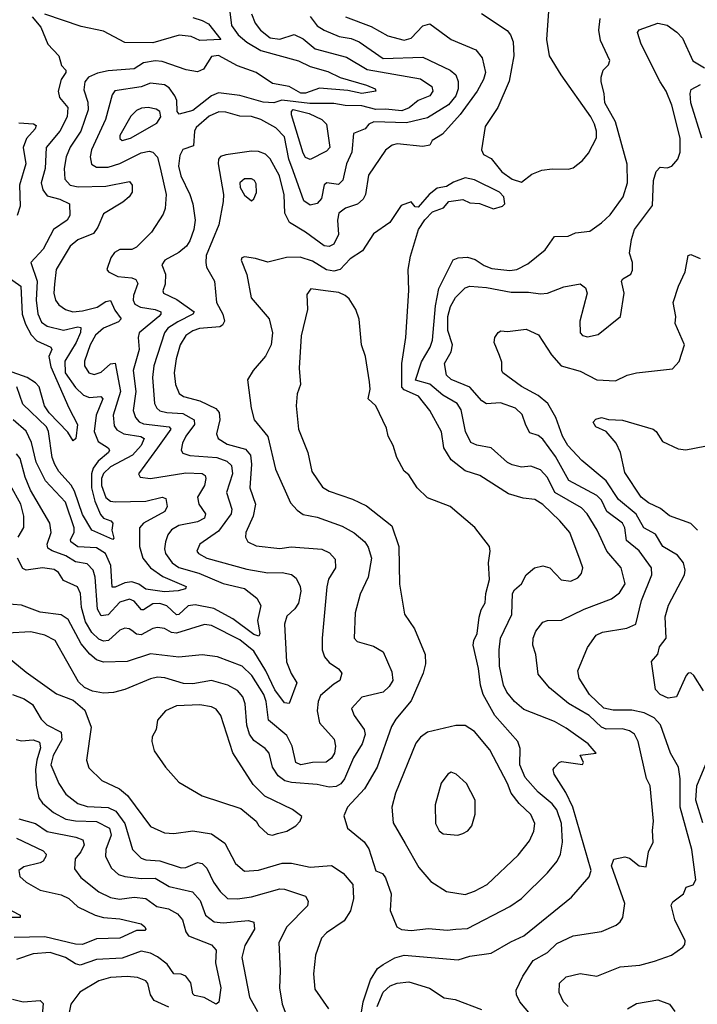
# Model space of a CAD drawing. Extents: x 1678431 to 1860718, y 384618 to 522882.
# Tile 283 of 473: x 1744678 to 1747563, y 499665 to 503860. Entities that reach past the tile are written whole.
import ezdxf

# ---------------------------------------------------------------- set-up
doc = ezdxf.new("R2010")
doc.units = 0

msp = doc.modelspace()

# ---------------------------------------------------------------- linework, layer by layer
at = {"layer": '0CON10XD'}
for points in [[(1746645, 503885.6), (1746753.2, 503813.2), (1746768.1, 503795), (1746779.5, 503765), (1746781.4, 503705), (1746762.8, 503597.2), (1746714, 503486), (1746660, 503405), (1746644.6, 503305.4), (1746653.1, 503285), (1746685, 503268.2), (1746731, 503211), (1746775, 503179.8), (1746815, 503166.7), (1746858.9, 503201.1), (1746901.4, 503218.6), (1746945, 503224.5), (1747015, 503222.9), (1747035, 503228.6), (1747075, 503259.2), (1747099.4, 503290.6), (1747133.4, 503356.6), (1747133.5, 503385), (1747125.2, 503415), (1747110.3, 503445), (1746984, 503625), (1746934.1, 503705), (1746922.2, 503775), (1746933.7, 503935)], [(1745571.8, 503905), (1745580.2, 503835), (1745608.4, 503795), (1745645, 503764.4), (1745705, 503727.7), (1745865, 503684.3), (1745915, 503660), (1745989.5, 503639.5), (1746043.1, 503613.1), (1746155, 503581), (1746192, 503565), (1746193.8, 503555), (1746135, 503544.8), (1746075, 503557.8), (1745955, 503567.3), (1745895, 503546.2), (1745875, 503547.1), (1745825, 503575.6), (1745755, 503588.2), (1745685, 503634.9), (1745605, 503662.6), (1745525, 503706.6), (1745495, 503702.9), (1745461.2, 503648.8), (1745435, 503637.1), (1745386.4, 503646.4), (1745285, 503681.7), (1745255, 503683.7), (1745204.8, 503675.2), (1745165, 503650.4), (1745055, 503642.2), (1745008.7, 503631.3), (1744970.8, 503615), (1744955.2, 503595), (1744950.5, 503560.5), (1744967.7, 503507.7), (1744969.8, 503475), (1744938, 503385), (1744893.3, 503316.7), (1744875.8, 503275), (1744866.7, 503225), (1744870.4, 503180.4), (1744893.5, 503155), (1744926.9, 503146.9), (1745045, 503149.9), (1745145, 503170), (1745156.4, 503155), (1745156.2, 503125), (1745144.4, 503105), (1745117.4, 503082.6), (1745035, 503032.9), (1745010.3, 502975), (1744991.6, 502948.4), (1744925, 502922.2), (1744892.2, 502895), (1744833.6, 502795), (1744826.6, 502733.4), (1744823.5, 502695), (1744830.4, 502665), (1744845, 502644.5), (1744873.1, 502625), (1744904.8, 502614.8), (1744945, 502619.9), (1745008.5, 502635), (1745045, 502658.6), (1745065, 502662.7), (1745082.6, 502622.6), (1745109.6, 502585), (1745098, 502572), (1745035, 502545.5), (1745000.4, 502515), (1744977.9, 502475), (1744954.2, 502405), (1744953.5, 502385), (1744972.2, 502355), (1744995, 502348.2), (1745025, 502358.6), (1745065, 502392.9), (1745085, 502396.5), (1745107, 502275), (1745076.3, 502175), (1745079.8, 502129.8), (1745092.1, 502112.1), (1745121.8, 502095), (1745193.5, 502083.5), (1745207.7, 502075), (1745195.2, 502045), (1745159, 502005), (1745065, 501954.8), (1745034.4, 501925.6), (1745026.8, 501905), (1745026.9, 501875), (1745045, 501823.3), (1745065, 501807.7), (1745085, 501805.2), (1745215, 501808.4), (1745285, 501825.3), (1745299.8, 501819.8), (1745305.5, 501785), (1745295.5, 501765), (1745205, 501714), (1745187.5, 501695), (1745187.5, 501615), (1745202.5, 501565), (1745235.3, 501525), (1745287.5, 501487.5), (1745386.9, 501445), (1745384.3, 501435), (1745353.4, 501426.6), (1745295, 501422.2), (1745215, 501433.4), (1745185.1, 501455.1), (1745155, 501464.3), (1745125, 501461.1), (1745085, 501442), (1745071.9, 501441.9), (1745066.6, 501535), (1745043.9, 501585), (1745005, 501610), (1744925, 501614.2), (1744895.3, 501635), (1744894.2, 501645), (1744909.6, 501675), (1744909.8, 501695), (1744873.6, 501803.6), (1744788.1, 501895), (1744748.1, 501975), (1744728.2, 502058.2), (1744705, 502106.4), (1744650.4, 502155)], [(1744731.5, 503871.5), (1744767.6, 503827.6), (1744798.2, 503755), (1744844.5, 503705), (1744855.7, 503665), (1744874.4, 503644.4), (1744874.5, 503635), (1744855.2, 503604.8), (1744841.2, 503555), (1744847.9, 503527.9), (1744883.5, 503485), (1744880, 503445), (1744848.7, 503385), (1744791.2, 503315), (1744786.6, 503225), (1744769.8, 503165), (1744775.8, 503135), (1744795, 503109.5), (1744848.5, 503095), (1744890.5, 503075), (1744890.9, 503025), (1744880, 503005), (1744822.4, 502965), (1744778, 502882), (1744725.4, 502825), (1744751.7, 502745), (1744747.6, 502665), (1744755, 502607.1)], [(1745415, 503868.2), (1745455, 503856.6), (1745481.6, 503841.6), (1745533.8, 503775), (1745445, 503771.2), (1745407.8, 503787.8), (1745356.9, 503793.1), (1745245, 503760.3), (1745125, 503761.9), (1745035, 503811.3), (1744939.8, 503829.8), (1744785, 503883.1)], [(1745664.7, 503885), (1745680.8, 503845), (1745703.2, 503815), (1745745, 503782.9), (1745785, 503776.1), (1745846.4, 503796.4), (1745885, 503778.1), (1745936.5, 503735), (1746069.8, 503699.8), (1746157.9, 503647.9), (1746385, 503607.9), (1746433.5, 503575), (1746437.7, 503555), (1746425, 503534.6), (1746375.2, 503514.8), (1746335.9, 503484.1), (1746305, 503471.8), (1746235, 503478.8), (1746195, 503476.4), (1746135, 503492), (1746063.7, 503493.7), (1746015, 503502.3), (1745913, 503503), (1745793.8, 503516.2), (1745760, 503505), (1745715, 503507.8), (1745615, 503536.8), (1745525, 503548.3), (1745495, 503535.2), (1745415, 503473.3), (1745356.5, 503456.5), (1745347.8, 503467.8), (1745346.4, 503515), (1745338.9, 503535), (1745315, 503569.3), (1745295, 503582), (1745235, 503589.6), (1745195, 503573.7), (1745082.9, 503557.1), (1745071.2, 503538.8), (1745043.5, 503435), (1744983.8, 503305), (1744977.6, 503275), (1744983.5, 503243.5), (1745005, 503230.9), (1745055, 503231.1), (1745105, 503246.9), (1745195, 503292.7), (1745229.3, 503299.3), (1745245, 503294.5), (1745265, 503274.3), (1745278.3, 503215)], [(1745915, 503872.8), (1745945, 503833.5), (1745974.5, 503814.5), (1746038.6, 503788.6), (1746089.4, 503779.4), (1746123.1, 503765), (1746225, 503693.5), (1746395, 503699.3), (1746511.5, 503645), (1746535.2, 503625.2), (1746545.5, 503595.5), (1746545.2, 503565), (1746535.2, 503535), (1746503.5, 503496.5), (1746415, 503440.9), (1746325, 503419.9), (1746185.3, 503424.7), (1746164.2, 503415), (1746148.8, 503395), (1746099.4, 503375), (1746091.5, 503295), (1746069.4, 503245), (1746053.5, 503176.5), (1746035, 503157.5), (1745986.2, 503163.8), (1745975, 503155.6), (1745962.9, 503097.1), (1745944.1, 503075.9), (1745915, 503069.3), (1745888, 503088), (1745843.1, 503215), (1745823.6, 503265), (1745805, 503360.4), (1745768.5, 503398.5), (1745705, 503434.1), (1745665, 503447.8), (1745615, 503448.8), (1745555, 503465.9), (1745526.5, 503466.5), (1745485, 503448.9), (1745429.6, 503400.4), (1745422.8, 503385), (1745417.4, 503322.6), (1745373, 503307), (1745359.2, 503280.8), (1745354.5, 503235), (1745364.4, 503195), (1745402.5, 503115), (1745414.6, 503075.4), (1745424.7, 503005), (1745418.9, 502965), (1745402.9, 502917.1), (1745388, 502895), (1745355, 502867.6), (1745296, 502835), (1745282.9, 502815), (1745299.1, 502775), (1745296.8, 502733.2), (1745286.9, 502705), (1745290, 502695), (1745347.5, 502667.5), (1745421.1, 502615), (1745415.6, 502605), (1745351.8, 502571.8), (1745308.8, 502545), (1745294.3, 502525.7), (1745248.7, 502385), (1745243.2, 502335), (1745251.9, 502225), (1745261.2, 502205), (1745275, 502193), (1745305, 502185.5), (1745372.2, 502182.2), (1745420.3, 502155), (1745422.3, 502135), (1745385.8, 502085), (1745371.8, 502055), (1745366.1, 502026.1), (1745372.7, 502012.7), (1745402.3, 502002.3), (1745516.9, 501995), (1745559.3, 501979.3), (1745580.5, 501960.5), (1745583.5, 501925), (1745558.8, 501845), (1745581.3, 501775), (1745578, 501755), (1745525, 501680), (1745445.7, 501625), (1745431.9, 501595), (1745439.2, 501585), (1745475, 501565.9), (1745645, 501518.9), (1745735, 501503.1), (1745795, 501504.1), (1745835, 501496), (1745855, 501480.6), (1745872.2, 501445), (1745874.7, 501424.7), (1745865.6, 501374.4), (1745850.1, 501349.9), (1745815, 501318.1), (1745805.5, 501285), (1745814.2, 501124.2), (1745834, 501074), (1745858.2, 501035), (1745825, 500946.7), (1745805, 500949.2), (1745765, 501005.3), (1745726.1, 501085), (1745675, 501169.6), (1745615, 501217.1), (1745495, 501279.2), (1745465, 501282.9), (1745345, 501246.3), (1745325, 501248.7), (1745295, 501265.3), (1745265, 501269.7), (1745245, 501266.1), (1745195, 501238.8), (1745175, 501241.8), (1745155, 501256.8)], [(1746065, 503871.9), (1746175, 503830.4), (1746245, 503791.4), (1746315, 503772.8), (1746345, 503781.1), (1746395, 503833.3), (1746425, 503841.8), (1746515, 503775.5), (1746620.6, 503730.6), (1746646.7, 503696.7), (1746660.7, 503635), (1746652.3, 503605), (1746626.3, 503555), (1746553.8, 503456.2), (1746477.9, 503372.1), (1746434.2, 503345), (1746424, 503325), (1746395, 503319.4), (1746285, 503330.5), (1746264.4, 503325), (1746235, 503303.8), (1746162.9, 503197.1), (1746150, 503115), (1746140.3, 503095), (1746116.3, 503073.7), (1746065, 503056.8), (1746037.1, 503035), (1746031.1, 503005), (1746034.8, 502945), (1746015, 502903.8), (1745995, 502892.8), (1745975, 502896.2), (1745895, 502954.7), (1745826.5, 502995), (1745807.2, 503035), (1745803.8, 503113.8), (1745783.9, 503195), (1745745, 503267.1), (1745725, 503286), (1745695, 503298), (1745665, 503299.4), (1745555.7, 503284.3), (1745533.5, 503276.5), (1745524.1, 503265.9), (1745522.6, 503245), (1745545.3, 503114.7), (1745544.5, 503085.5), (1745526.1, 502986.1), (1745471.8, 502855), (1745470, 502825), (1745473.2, 502805), (1745507.3, 502745), (1745516.1, 502655), (1745542.3, 502605), (1745549.6, 502575), (1745541.9, 502558.1), (1745529.5, 502550.5), (1745443.7, 502543.7), (1745415, 502534.3), (1745385.5, 502514.5), (1745361.7, 502475), (1745344.3, 502415), (1745335.8, 502355), (1745341.8, 502305), (1745356.4, 502266.4), (1745374.8, 502254.8), (1745445, 502235.7)], [(1746875, 499594.2), (1746807.5, 499675), (1746794, 499705), (1746792, 499725), (1746820.5, 499785), (1746865, 499851.5), (1746924.8, 499885.2), (1746965, 499924), (1747035, 499956.9), (1747155, 499975.5), (1747218.3, 500001.7), (1747234.3, 500015.7), (1747246, 500035), (1747254.3, 500095), (1747198.2, 500255), (1747207.1, 500282.9), (1747255, 500293.3), (1747275, 500287.1), (1747315, 500254.7), (1747345, 500250), (1747355.6, 500315), (1747375.5, 500355), (1747371.9, 500405), (1747376.4, 500445), (1747362, 500595), (1747347.4, 500627.4), (1747311.9, 500785), (1747295.6, 500815.6), (1747275, 500829.7), (1747245, 500837.9), (1747175, 500836.7), (1747155, 500845.5), (1747102.1, 500895), (1747015, 500946.9), (1746933.8, 501013.8), (1746885, 501071.2), (1746875.4, 501155), (1746863.4, 501195), (1746864.7, 501225.3), (1746875, 501254), (1746905, 501293.3), (1746925, 501300), (1746985, 501301.8), (1747081.4, 501348.6), (1747197.5, 501392.5), (1747231.5, 501418.5), (1747256.2, 501456.2), (1747239.3, 501525), (1747178.1, 501595), (1747136.5, 501685), (1747094.1, 501755), (1747069.6, 501779.6), (1746956.7, 501845), (1746925, 501908.8), (1746895, 501941.2), (1746855, 501957.5), (1746815, 501953.1), (1746775, 501963.5), (1746755, 501973.3), (1746685.9, 502035.9), (1746625, 502047.3), (1746598.6, 502058.6), (1746575.9, 502105), (1746557.4, 502197.4), (1746540.4, 502225), (1746479.7, 502259.7), (1746425, 502306.2), (1746363.3, 502323.3), (1746388.5, 502401.5), (1746425.8, 502465), (1746435.2, 502494.8), (1746449, 502641), (1746462.2, 502715), (1746523.6, 502836.4), (1746544.5, 502845.5), (1746585, 502847.9), (1746617.7, 502837.7), (1746655, 502812), (1746689, 502799), (1746765, 502790.5), (1746795, 502795.9), (1746840.9, 502819.1), (1746915, 502878.6), (1746954.5, 502935.5), (1747013.4, 502936.6), (1747045, 502951.9), (1747105, 502958.5), (1747155.8, 502994.2), (1747191.6, 503028.4), (1747248, 503105), (1747266.3, 503165), (1747264, 503244), (1747214.8, 503424.8), (1747169.5, 503505), (1747166.9, 503545), (1747154, 503595), (1747153.3, 503615), (1747162.5, 503645), (1747185, 503667.5), (1747191.2, 503685), (1747150.9, 503770.9), (1747144.4, 503814.4), (1747149.1, 503865)], [(1747205, 500917.4), (1747165, 500926.9), (1747104.1, 500985), (1747060.4, 501055), (1747053.8, 501086.2), (1747095.6, 501185), (1747132.8, 501237.2), (1747160.1, 501249.9), (1747262.7, 501267.3), (1747301.2, 501285), (1747325.2, 501385), (1747368.9, 501495), (1747368.2, 501525), (1747315, 501596.1), (1747261.5, 501641.5), (1747254.8, 501695), (1747244.2, 501715), (1747177.3, 501765), (1747155, 501812.8), (1747135, 501833), (1747015.8, 501895.8), (1746959.3, 501999.3), (1746905, 502072.1), (1746885, 502088.8), (1746850.1, 502100.1), (1746832.4, 502132.4), (1746817.9, 502177.9), (1746788.9, 502205), (1746725, 502227.1), (1746665, 502222.7), (1746645.9, 502235.9), (1746594.1, 502294.1), (1746515, 502327.1), (1746495.4, 502345), (1746486.4, 502395), (1746515.7, 502444.3), (1746521.1, 502475), (1746500.5, 502535), (1746501.3, 502595), (1746512.5, 502637.5), (1746533.5, 502676.5), (1746575, 502717.3), (1746595, 502723.6), (1746665, 502718.7), (1746771, 502699), (1746845, 502699.1), (1746895, 502691.9), (1746925.3, 502694.7), (1746995, 502721.2), (1747065, 502734.3), (1747087.2, 502717.2), (1747094.4, 502695), (1747063.6, 502575), (1747064.2, 502525), (1747075, 502514), (1747095, 502508), (1747141.7, 502518.3), (1747235.8, 502595), (1747251.2, 502695), (1747241.1, 502745), (1747246.2, 502755), (1747280.8, 502775), (1747287.7, 502792.3), (1747287.1, 502825), (1747273.8, 502865), (1747282.6, 502922.6), (1747296.4, 502965), (1747372.7, 503067.3), (1747376.2, 503173.8), (1747387.4, 503212.6), (1747405, 503230.8), (1747435, 503228.1), (1747455, 503235.8), (1747480, 503265), (1747490, 503295), (1747490.9, 503355), (1747454.3, 503495), (1747430.5, 503555), (1747405, 503594.5), (1747324.4, 503755), (1747308.1, 503805), (1747315, 503815.7), (1747395, 503844), (1747435, 503835.8), (1747476.4, 503806.4), (1747500.6, 503780.6), (1747544.8, 503684.8), (1747594.1, 503654.1)], [(1747582.8, 503355), (1747535.7, 503505), (1747532.4, 503545), (1747537.2, 503562.8), (1747576.2, 503583.8)], [(1745115, 503344.6), (1745150, 503355), (1745261.7, 503418.3), (1745278.8, 503445), (1745275, 503467.7), (1745259, 503479), (1745224.8, 503485.2), (1745197.1, 503482.9), (1745175, 503472.9), (1745151.7, 503448.3), (1745105, 503365.7), (1745104, 503354), (1745115, 503344.6)], [(1745915, 503264.4), (1745895, 503272), (1745885, 503291.2), (1745835.3, 503454.7), (1745835, 503468.8), (1745842.7, 503477.3), (1745910, 503460), (1745964.2, 503435), (1745983.8, 503415), (1745998.8, 503315), (1745985, 503299.6), (1745915, 503264.4)], [(1744675, 503419.5), (1744736.5, 503416.5), (1744748.8, 503408.8), (1744744.4, 503395), (1744706.3, 503353.7), (1744692.9, 503315), (1744704.2, 503245), (1744677.4, 503155), (1744679.5, 503065), (1744667.1, 503025)], [(1746131.1, 499615), (1746140.6, 499675), (1746171.3, 499768.7), (1746202.1, 499817.9), (1746225, 499834.8), (1746275, 499863.1), (1746315, 499874.2), (1746545, 499854.7), (1746595, 499870.4), (1746685, 499882.2), (1746768.7, 499931.3), (1746825, 499956.2), (1747028, 500122), (1747102.7, 500207.3), (1747111.8, 500235), (1747033.3, 500505), (1747002.9, 500567.1), (1746953.3, 500645), (1746949.4, 500665), (1746955, 500674), (1746974.5, 500695.5), (1746985, 500698.9), (1747073.8, 500686.2), (1747078.8, 500695), (1747065, 500726), (1747132.5, 500735), (1747098.5, 500775), (1747005, 500841.3), (1746955, 500870.3), (1746825, 500920.5), (1746785.4, 500955), (1746752.2, 500995), (1746738.4, 501025), (1746721.4, 501105), (1746720, 501175), (1746725.6, 501225), (1746774.1, 501325.9), (1746776.8, 501415), (1746785, 501431.1), (1746814.1, 501455.9), (1746835, 501494.2), (1746870, 501525), (1746905, 501533.1), (1746935.7, 501525), (1746983.3, 501473.2), (1747025, 501467.3), (1747055, 501481.5), (1747070.4, 501499.6), (1747075.5, 501525), (1747065, 501557.1), (1747020.5, 501675), (1746977.5, 501725), (1746905, 501793.8), (1746871.2, 501815), (1746821.7, 501821.7), (1746759.5, 501839.5), (1746637.9, 501917.9), (1746575, 501937.6), (1746515, 501984.5), (1746484.6, 502035), (1746473.9, 502103.9), (1746424.5, 502195), (1746375.5, 502255), (1746315, 502282.7), (1746304.6, 502294.5), (1746304.8, 502395), (1746322.7, 502505), (1746335.4, 502705.4), (1746332.4, 502795), (1746341.9, 502851.9), (1746376.7, 502965), (1746403.4, 503006.6), (1746435, 503040.6), (1746482.5, 503057.5), (1746505.6, 503084.4), (1746565, 503094), (1746595, 503078.6), (1746636.4, 503076.4), (1746695, 503054.4), (1746733.3, 503065), (1746744.2, 503075), (1746739.6, 503105), (1746720.9, 503125), (1746615, 503177.1), (1746575, 503185.3), (1746525, 503167.1), (1746495, 503149.2), (1746455, 503142.1), (1746420.9, 503115), (1746375, 503061.4), (1746362.1, 503062.1), (1746345, 503083.3), (1746301.7, 503068.3), (1746254.4, 502995), (1746185, 502947.1), (1746138.1, 502875), (1746085, 502840.8), (1746041.9, 502795), (1746015, 502788.6), (1745985, 502794), (1745925, 502830.6), (1745872.1, 502847.9), (1745813.8, 502846.2), (1745735, 502826.7), (1745681.5, 502841.5), (1745635, 502848.6), (1745624, 502845), (1745621.4, 502835), (1745644.7, 502774.7), (1745664.2, 502674.2), (1745740.4, 502585), (1745754.6, 502525.4), (1745748.7, 502475), (1745724.2, 502425.8), (1745671.4, 502365), (1745647.5, 502325), (1745663.6, 502205), (1745676.9, 502155), (1745735, 502084.4), (1745767.2, 501945), (1745831.5, 501801.5), (1745859.5, 501769.5), (1745885, 501751.1), (1745945, 501739.6), (1746051.5, 501701.5), (1746102.8, 501672.8), (1746146.9, 501635), (1746162.1, 501612.1), (1746175.3, 501565), (1746162.4, 501485), (1746127.3, 501412.7), (1746106.8, 501333.2), (1746102.1, 501225), (1746115, 501210.9), (1746185, 501190.4), (1746225.9, 501165.9), (1746261.9, 501081.9), (1746266.2, 501045), (1746251.8, 501018.2), (1746225, 500994.6), (1746135, 500972.7), (1746090.8, 500925), (1746101.5, 500895), (1746144.7, 500835), (1746149.2, 500815), (1746135.7, 500775), (1746098.7, 500715), (1746061.6, 500625), (1746045, 500603.9), (1746025, 500593.3), (1745995, 500589.8), (1745945, 500601.2), (1745835, 500609.2), (1745807, 500617), (1745778.4, 500638.4), (1745754.7, 500675), (1745740, 500735), (1745723.1, 500755), (1745675, 500789.2), (1745655.9, 500815.9), (1745645.3, 500854.7), (1745637.6, 500945), (1745627.7, 500975), (1745605, 501002.3), (1745564.8, 501024.8), (1745495, 501044.1), (1745415, 501029.5), (1745375, 501031.1), (1745296, 501056), (1745265, 501058.6), (1745235, 501052.2), (1745125, 501005.4), (1745077.1, 500992.9), (1745035, 500990), (1744988.5, 500998.5), (1744954.1, 501014.1), (1744928.8, 501038.8), (1744828.7, 501215), (1744785, 501237.3), (1744725, 501251.1), (1744625, 501246.5)], [(1745278.3, 503215), (1745301.2, 503115), (1745297.8, 503055), (1745289.4, 503030.6), (1745239.5, 502955), (1745175, 502890), (1745155, 502881.2), (1745105, 502880.9), (1745081.8, 502868.2), (1745066.5, 502845), (1745048.8, 502795), (1745056.2, 502785), (1745095.7, 502765.7), (1745155, 502760.2), (1745172.7, 502752.7), (1745181.1, 502735), (1745161.9, 502685), (1745160.8, 502665), (1745168.3, 502648.3), (1745191.9, 502635), (1745255.1, 502625.1), (1745278.5, 502615), (1745279.2, 502605), (1745270, 502595), (1745186.9, 502525), (1745182.1, 502505), (1745187.3, 502455), (1745161.1, 502365), (1745172, 502275), (1745161.7, 502195), (1745171.6, 502165), (1745186.8, 502146.8), (1745205, 502138.2), (1745314, 502125), (1745321.4, 502115), (1745264.4, 502035), (1745184.3, 501925), (1745190.4, 501910.4), (1745235, 501904.7), (1745385, 501929.5), (1745455.6, 501925.6), (1745467.2, 501917.2), (1745470.7, 501905), (1745464.2, 501875), (1745434.6, 501825), (1745440.9, 501795), (1745469.7, 501755), (1745465, 501735.6), (1745435, 501719.8), (1745355, 501704.8), (1745323.9, 501686.1), (1745308.1, 501665), (1745298.6, 501635), (1745294.7, 501605), (1745299.3, 501585), (1745327.9, 501545), (1745355, 501525.6), (1745441.3, 501501.3), (1745545, 501457.6), (1745635, 501435.7), (1745687.1, 501395), (1745704.3, 501364.3), (1745690, 501300), (1745700.3, 501245), (1745696.7, 501233.3), (1745675, 501240.7), (1745585, 501307.3), (1745505, 501351.3), (1745425, 501366.7), (1745395, 501361.9), (1745355, 501326.2), (1745345, 501324.8), (1745305, 501362.6), (1745275, 501372.1), (1745245, 501370.8), (1745205, 501344.8), (1745196.1, 501346.1), (1745165, 501382.6), (1745145, 501390.2), (1745105, 501377.5), (1745055, 501324.3), (1745025, 501319.3), (1745008.7, 501348.7), (1744999.8, 501485), (1744990.8, 501515), (1744965, 501540.8), (1744915, 501549.4), (1744875, 501576.2), (1744816.3, 501596.3), (1744798.4, 501608.4), (1744795.3, 501625), (1744812.1, 501675), (1744806.5, 501715), (1744723.8, 501855), (1744700.9, 501910.9), (1744679.9, 501989.9), (1744665, 502009.4)], [(1745665, 503088), (1745675, 503096.7), (1745686.2, 503123.8), (1745685, 503160), (1745677.1, 503175), (1745665, 503181.9), (1745635, 503181.4), (1745615.7, 503165), (1745616.4, 503145), (1745635, 503112.2), (1745665, 503088)], [(1747589.7, 500999.7), (1747548.9, 501065), (1747535, 501076.9), (1747525, 501075.6), (1747515.7, 501065), (1747474.2, 500975), (1747439.8, 500969.8), (1747405, 500984.2), (1747385.8, 501005.8), (1747370.8, 501105), (1747368, 501125), (1747395, 501156.2), (1747402.8, 501187.2), (1747430.4, 501225), (1747426.2, 501315), (1747440, 501365), (1747508.5, 501495), (1747510.9, 501515), (1747504.1, 501545), (1747478.3, 501578.3), (1747416.8, 501615), (1747385, 501668), (1747335.3, 501695), (1747303.3, 501753.4), (1747227.1, 501815), (1747175, 501895.7), (1747071.9, 501981.9), (1747011.9, 502045), (1746989.5, 502085), (1746960.9, 502165), (1746927.3, 502225), (1746885, 502258.9), (1746815, 502296.4), (1746735.7, 502355), (1746730.6, 502365), (1746730.9, 502400.9), (1746720.7, 502429.3), (1746698, 502485), (1746701.2, 502505), (1746715, 502526.7), (1746726, 502534), (1746755, 502531.5), (1746835, 502541.4), (1746886.7, 502516.7), (1746941.9, 502431.9), (1746984.2, 502384.2), (1747065, 502362.4), (1747135, 502325.7), (1747215, 502321.1), (1747264.5, 502345.5), (1747304.5, 502355.5), (1747457.9, 502372.1), (1747486.5, 502403.5), (1747508.5, 502475), (1747469.4, 502565), (1747471.9, 502595), (1747461.1, 502655), (1747483.3, 502725), (1747511.2, 502785), (1747524, 502855), (1747535, 502858.8), (1747575, 502842)], [(1744624, 502765), (1744682.5, 502725), (1744688.5, 502605), (1744702, 502562), (1744726.7, 502516.7), (1744751, 502491), (1744810.9, 502465), (1744814.6, 502455), (1744802, 502425), (1744811, 502381), (1744886.5, 502206.5), (1744924.7, 502135), (1744916.8, 502075), (1744905, 502065.7), (1744882.3, 502102.3), (1744803.3, 502185), (1744784.2, 502215), (1744760.4, 502295), (1744745, 502313), (1744709.7, 502335), (1744625.6, 502365)], [(1746345, 499979), (1746418, 499988), (1746498.5, 499981.5), (1746535, 499984.7), (1746585, 499988.4), (1746765, 500081.2), (1746815, 500115.4), (1746925.6, 500224.4), (1746966.2, 500275), (1746981.1, 500305), (1746988.9, 500355), (1746984.8, 500435), (1746965, 500492.9), (1746945, 500518.8), (1746885, 500568.8), (1746830.8, 500630.8), (1746807.6, 500685), (1746809.5, 500755), (1746798.4, 500785), (1746701.1, 500895), (1746652, 500985), (1746639.4, 501025), (1746631.8, 501095), (1746609.5, 501195), (1746611.6, 501215), (1746625.6, 501245), (1746634.5, 501314.5), (1746643.1, 501345), (1746660.4, 501375), (1746663.2, 501415), (1746678.8, 501475), (1746674.2, 501545), (1746681.4, 501595), (1746678, 501615), (1746616.4, 501696.4), (1746511.2, 501785), (1746415, 501823.1), (1746370.6, 501865), (1746335, 501921.2), (1746315, 501936.7), (1746284, 501994), (1746267.8, 502045), (1746247.3, 502085), (1746239.4, 502119.4), (1746194.5, 502214.5), (1746161.2, 502245), (1746169.6, 502285), (1746166.9, 502316.9), (1746150, 502425), (1746133.3, 502475), (1746123.2, 502583.2), (1746108.6, 502625), (1746080.6, 502670.6), (1746064, 502685), (1746037.1, 502697.1), (1745980, 502705), (1745917.3, 502712.7), (1745901.3, 502688.7), (1745903.5, 502625), (1745876.7, 502513.3), (1745868.5, 502375), (1745873.3, 502305), (1745859.6, 502265), (1745854.6, 502215), (1745865.5, 502115), (1745905.5, 502015), (1745921.2, 501935), (1745967.9, 501867.9), (1745995, 501850.7), (1746095, 501816.9), (1746155, 501788.7), (1746263.2, 501703.2), (1746292.7, 501615), (1746294.6, 501455), (1746316.6, 501326.6), (1746358.5, 501265), (1746404, 501155), (1746405.2, 501115), (1746395.3, 501075.3), (1746345, 500957.5), (1746280.2, 500879.8), (1746261.6, 500848.4), (1746200.3, 500675), (1746146.5, 500583.5), (1746073.1, 500505), (1746058.3, 500468.3), (1746074.4, 500415), (1746145, 500356.4), (1746165, 500326.9), (1746195, 500233.8), (1746222.3, 500222.3), (1746235, 500203.8), (1746259.1, 500135), (1746255.4, 500065), (1746284.3, 499995), (1746304.2, 499984.2), (1746345, 499979)], [(1744755, 502607.1), (1744770.4, 502570.4), (1744795, 502553.5), (1744865, 502536.7), (1744925, 502551.6), (1744937.8, 502547.8), (1744936.9, 502526.9), (1744918.5, 502485), (1744869.8, 502405), (1744871.3, 502355), (1744915, 502292.4), (1744949.6, 502259.6), (1744975, 502250), (1745023.9, 502253.9), (1745031.8, 502245), (1745003.8, 502175), (1744994.5, 502105), (1745011.9, 502061.9), (1745054.4, 502035), (1745060.4, 502025), (1745055.9, 502015), (1745011.4, 501978.6), (1744990.5, 501949.5), (1744983.8, 501925), (1744984.4, 501865), (1744998.2, 501808.2), (1745021.8, 501751.8), (1745035, 501736.6), (1745066, 501725), (1745074.4, 501715), (1745069.7, 501685), (1745079.4, 501650.6), (1745074, 501645), (1744984.8, 501684.9), (1744945, 501751.1), (1744911.4, 501851.4), (1744896.5, 501876.5), (1744844.7, 501934.7), (1744827.9, 501965), (1744816.2, 501995), (1744801.2, 502105), (1744791.7, 502125), (1744691.6, 502221.6), (1744665.8, 502295.8)], [(1745445, 502235.7), (1745513, 502203), (1745526.7, 502186.7), (1745530.8, 502155), (1745516.1, 502095), (1745522.5, 502075), (1745561.1, 502051.1), (1745640.1, 502030.1), (1745660.4, 502005), (1745664.4, 501965.6), (1745658.6, 501865), (1745681.8, 501795), (1745671.9, 501745), (1745641.3, 501675), (1745640, 501655), (1745650, 501635), (1745685, 501617.9), (1745785, 501607.3), (1745833.9, 501613.9), (1745963.8, 501603.8), (1745997.6, 501587.6), (1746020.7, 501560.7), (1746023.3, 501525), (1745993.4, 501476.6), (1745986, 501444), (1745965.4, 501225), (1745966.1, 501175), (1745975.9, 501145), (1745995, 501120.7), (1746034.8, 501094.8), (1746049.2, 501075), (1746041.8, 501045), (1746015, 501028.2), (1745959, 500981), (1745948.8, 500955), (1745944.8, 500915), (1745955, 500864.5), (1746016.8, 500795), (1746023.2, 500765), (1746018.2, 500735), (1746005, 500713.1), (1745983.1, 500696.9), (1745925, 500695.2), (1745875, 500685.7), (1745854, 500695), (1745838, 500765), (1745815, 500810), (1745737.1, 500875), (1745727.7, 500955), (1745716.8, 500985), (1745665.8, 501065.8), (1745625, 501104.8), (1745520.8, 501145), (1745455, 501153.7), (1745355, 501143.6), (1745235, 501157.8), (1745135, 501125.9), (1745035, 501122.5), (1745005, 501132.7), (1744976.2, 501156.2), (1744940.4, 501200.4), (1744885, 501304.1), (1744855, 501324), (1744765, 501335.9), (1744685, 501365.3), (1744615, 501371.5)], [(1747564.7, 501684.7), (1747535, 501713.3), (1747445.3, 501745.3), (1747407, 501777), (1747355, 501801.4), (1747324.7, 501825), (1747255, 501930.8), (1747235.5, 502015), (1747217.5, 502055), (1747175, 502105.7), (1747131.2, 502125), (1747120, 502145), (1747131.7, 502158.3), (1747155, 502164.3), (1747185, 502156.7), (1747245, 502153.8), (1747375, 502114.4), (1747387.8, 502105), (1747415, 502062.1), (1747482, 502032), (1747515, 502027.2), (1747595, 502042.3)], [(1744670.9, 501655), (1744695, 501696.2), (1744695.9, 501744.1), (1744682.4, 501795), (1744639.1, 501875)], [(1745155, 501256.8), (1745144, 501265), (1745125, 501267.3), (1745105, 501258.2), (1745055.5, 501214.5), (1745035, 501211.7), (1745015, 501219.8), (1744985, 501249), (1744958, 501295), (1744940.6, 501355), (1744937.4, 501415), (1744923.7, 501443.7), (1744865, 501470.4), (1744843.1, 501505), (1744825, 501516.8), (1744775, 501524.8), (1744705, 501514.5), (1744691.8, 501521.8), (1744669.1, 501565)], [(1744625, 501146.2), (1744705, 501079.6), (1744835, 500987.1), (1744905, 500960), (1744955, 500918), (1744981.8, 500845), (1744962.2, 500705), (1744972.4, 500672.4), (1745027.9, 500617.9), (1745102.7, 500582.7), (1745137.5, 500555), (1745235, 500421.9), (1745295, 500395.8), (1745335, 500392.2), (1745415, 500403.8), (1745495, 500390.9), (1745550.9, 500350.9), (1745597.5, 500265), (1745635, 500232.5), (1745695, 500236), (1745795, 500266.5), (1745835, 500266.1), (1745915, 500249.6), (1746005, 500255.6), (1746055, 500223.8), (1746097.1, 500175), (1746099.7, 500115), (1746086.3, 500063.7), (1746059.7, 500020.3), (1745985, 499970), (1745963.6, 499946.4), (1745937.3, 499875), (1745929.6, 499795), (1745935, 499728.8), (1745992.5, 499645)], [(1744647.8, 500985), (1744696.4, 500966.4), (1744732, 500942), (1744769.8, 500879.8), (1744792.9, 500855), (1744853.9, 500823.9), (1744858.1, 500791.9), (1744821, 500725), (1744810, 500685), (1744844.2, 500605), (1744875, 500559.6), (1744925, 500520.3), (1744965, 500507.9), (1745055, 500503.8), (1745087.2, 500487.2), (1745125.2, 500435), (1745157.6, 500325), (1745195, 500287.6), (1745215, 500280.2), (1745275, 500275.6), (1745365, 500246.8), (1745385, 500247.7), (1745435, 500269.1), (1745455, 500264.6), (1745475, 500244.5), (1745503.7, 500185), (1745531.1, 500145), (1745562.5, 500115), (1745605, 500113.9), (1745665, 500122.6), (1745785, 500157.4), (1745805, 500155.8), (1745894.4, 500125), (1745906.4, 500105), (1745903.6, 500085), (1745815.3, 499995), (1745781.5, 499928.5), (1745787.6, 499807.6), (1745784.5, 499735), (1745795.3, 499665.3), (1745864.4, 499485)], [(1745755, 500385.6), (1745775, 500392.5), (1745815, 500402.7), (1745854.2, 500425), (1745872.5, 500445), (1745880, 500465), (1745840, 500495), (1745721.7, 500551.7), (1745672, 500602), (1745585, 500736.7), (1745534.7, 500895), (1745515, 500921.8), (1745495, 500932.7), (1745445, 500941.2), (1745345, 500936), (1745299.2, 500915), (1745264.4, 500875), (1745259.2, 500835), (1745242, 500805), (1745240.8, 500785), (1745251.2, 500745), (1745299.2, 500675), (1745355, 500610.8), (1745455, 500553.3), (1745619.4, 500499.4), (1745684.4, 500445), (1745695.6, 500425), (1745735, 500390), (1745755, 500385.6)], [(1747013.5, 499655), (1746993.6, 499675), (1746975.4, 499715), (1746976.9, 499755), (1747005, 499782.2), (1747063.8, 499796.2), (1747135.4, 499785.4), (1747235, 499825.3), (1747317.8, 499832.2), (1747380.9, 499849.1), (1747453.3, 499875), (1747502.1, 499907.9), (1747510.8, 499919.2), (1747511.4, 499935), (1747468.2, 500025), (1747452.4, 500087.6), (1747459.1, 500100.9), (1747504.3, 500135), (1747515.5, 500164.5), (1747545.4, 500174.6), (1747556.4, 500195), (1747539.7, 500325), (1747489.8, 500505), (1747490, 500625), (1747483.8, 500675), (1747449.6, 500735), (1747406.8, 500855), (1747379.6, 500885), (1747336.7, 500906.7), (1747285, 500918), (1747205, 500917.4)], [(1746575, 500133.1), (1746615, 500146.5), (1746668.1, 500175), (1746799.9, 500300.1), (1746848.9, 500361.1), (1746867.1, 500402.9), (1746871.2, 500435), (1746855, 500472.9), (1746805, 500520.4), (1746770.3, 500565), (1746755.3, 500605), (1746679.1, 500749.1), (1746615, 500827.5), (1746575, 500853.1), (1746535, 500853.1), (1746415, 500823.8), (1746385, 500802.9), (1746365, 500777.1), (1746277.6, 500565), (1746262.4, 500505), (1746268.1, 500438.1), (1746319.4, 500350.6), (1746378.1, 500248.1), (1746428, 500188), (1746495, 500145.6), (1746575, 500133.1)], [(1744663.3, 500793.3), (1744685, 500786.9), (1744735, 500791.9), (1744762.3, 500782.3), (1744767.2, 500757.2), (1744750.6, 500705), (1744745.8, 500665.8), (1744748.4, 500598.4), (1744759.4, 500545), (1744775, 500521.8), (1744821.8, 500481.8), (1744875, 500453.2), (1744916.1, 500446.1), (1745005, 500444), (1745060.8, 500415), (1745067.4, 500385), (1745045.3, 500325), (1745042.7, 500295), (1745068.8, 500245), (1745098.6, 500218.6), (1745125, 500208.9), (1745195, 500200.5), (1745255, 500202.8), (1745315, 500166.7), (1745413.7, 500143.7), (1745446.6, 500106.6), (1745468.8, 500045), (1745506.6, 500016.6), (1745545, 500012.3), (1745652.2, 500022.2), (1745674.6, 500014.6), (1745678, 499985), (1745636.1, 499915), (1745624, 499865), (1745656.4, 499695), (1745690, 499635)], [(1747587.4, 500437.4), (1747556.4, 500535), (1747560.6, 500595), (1747606.3, 500705)], [(1746544.2, 500385.8), (1746565, 500392.5), (1746586.4, 500403.6), (1746602.5, 500425), (1746617.5, 500475), (1746618, 500535), (1746580, 500605), (1746536.2, 500645), (1746515, 500653.8), (1746501.2, 500645), (1746473, 500607), (1746447.1, 500515), (1746448.6, 500435), (1746463.6, 500403.6), (1746481.3, 500391.3), (1746544.2, 500385.8)], [(1744675, 500454.7), (1744745, 500434.8), (1744795, 500400.8), (1744916.6, 500376.6), (1744946.5, 500365), (1744952.4, 500345), (1744938.9, 500315), (1744914.8, 500285), (1744911.5, 500241.5), (1744938.8, 500205), (1745015, 500144.7), (1745065, 500120), (1745102.8, 500112.8), (1745165, 500121.3), (1745215, 500115.3), (1745261.4, 500081.4), (1745312, 500072), (1745350.4, 500050.4), (1745370.7, 500025), (1745379, 499999), (1745385, 499974.3), (1745397, 499957), (1745495, 499918.7), (1745514.6, 499895), (1745511.9, 499841.9), (1745534.5, 499735), (1745525.5, 499674.5), (1745515, 499666), (1745463.6, 499693.6), (1745422, 499702), (1745415, 499710), (1745406.7, 499756.7), (1745385, 499785.3), (1745365, 499792.9), (1745334.3, 499794.3), (1745305.4, 499835.4), (1745265, 499867.1), (1745235, 499882.6), (1745195, 499890.8), (1745115, 499861.5), (1745005, 499856.5), (1744935, 499831.4), (1744915, 499836.8), (1744872.5, 499865), (1744807.5, 499885), (1744735, 499879.8), (1744664.7, 499855.3)], [(1744665, 500372.6), (1744778.6, 500318.6), (1744790, 500305), (1744789.3, 500295), (1744777.5, 500275), (1744765, 500267.1), (1744695, 500251.2), (1744674.8, 500235.2), (1744679.1, 500209.1), (1744705.6, 500185), (1744765, 500150.9), (1744855, 500131.8), (1744887.1, 500115), (1744925, 500079.6), (1745000, 500045), (1745035, 500034.3), (1745105, 500029.2), (1745195, 500007.1), (1745210.6, 499995), (1745215.6, 499985), (1745210.5, 499979.5), (1745175, 499979.6), (1745105, 499947.4), (1745005, 499944), (1744945, 499919.3), (1744915, 499921), (1744785, 499951.9), (1744655, 499949.2)], [(1744643.8, 500063.8), (1744680, 500045), (1744680, 500035), (1744636, 500035)], [(1745313, 499653), (1745250.7, 499680.7), (1745235.2, 499705.2), (1745223.5, 499753.5), (1745215.3, 499765.3), (1745179.1, 499779.1), (1745135, 499782.9), (1745065, 499778.7), (1745015.2, 499764.8), (1744933.6, 499716.4), (1744896, 499665), (1744881.2, 499595)], [(1746200.7, 499655), (1746225, 499716.2), (1746255, 499743.3), (1746285, 499754.6), (1746335, 499761.3), (1746423.6, 499733.6), (1746485, 499693.1), (1746532.5, 499685), (1746645, 499643.3)], [(1744647.3, 499687.3), (1744692.5, 499675), (1744765, 499681.2), (1744777.9, 499667.9), (1744768.2, 499555)], [(1747265.8, 499645), (1747305, 499667.8), (1747395, 499684.4), (1747445, 499665.6), (1747467.5, 499635)]]:
    msp.add_lwpolyline(points, dxfattribs=at)

doc.saveas('drawing.dxf')
